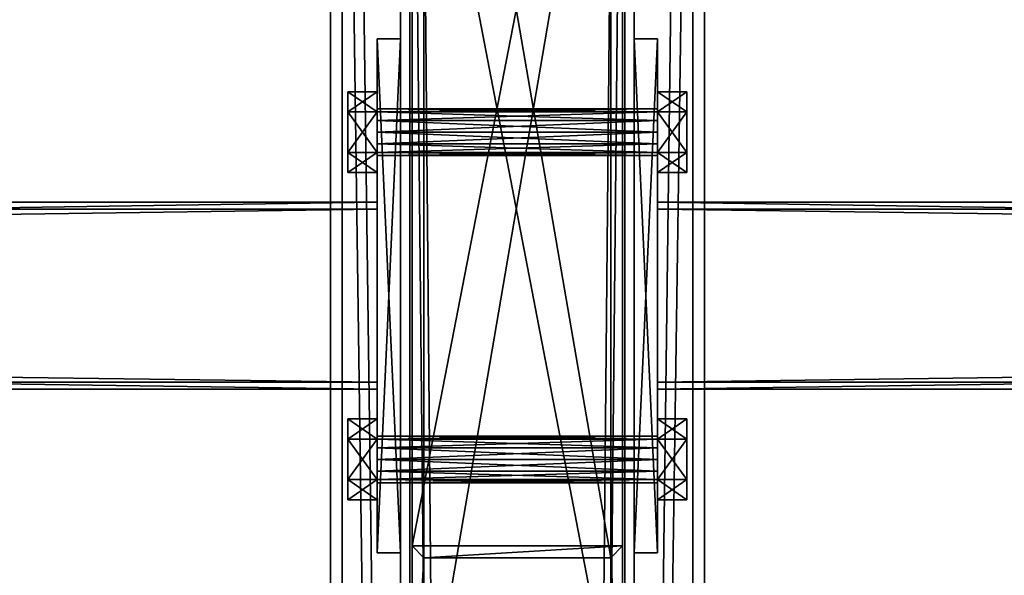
# Model space of a CAD drawing. Header units: millimetres. Extents: x -333 to 67333, y -930 to 39730.
# Tile 738 of 1056: x 10887 to 11308, y 18420 to 18658. Entities that reach past the tile are written whole.
import ezdxf

# ---------------------------------------------------------------- set-up
doc = ezdxf.new("R2010")
doc.units = ezdxf.units.MM
for name, color, linetype in [('3', 7, 'Continuous'), ('4', 7, 'Continuous'), ('5', 7, 'Continuous'), ('6', 7, 'Continuous'), ('95', 7, 'Continuous'), ('99', 7, 'Continuous')]:
    doc.layers.add(name, color=color, linetype=linetype)

msp = doc.modelspace()

# ---------------------------------------------------------------- meshes
at = {"layer": '3', "color": 91}
mesh = msp.add_polyface(dxfattribs=at)
corners = [(11040, 18577, 2983), (11040, 18503, 2983), (5560, 18503, 2983), (5560, 18577, 2983), (11040, 18503, 3057), (5560, 18503, 3057), (11040, 18577, 3057), (5560, 18577, 3057), (11040, 18580, 2980), (11040, 18580, 3060), (5560, 18580, 3060), (5560, 18580, 2980), (11040, 18500, 3060), (5560, 18500, 3060), (11040, 18500, 2980), (5560, 18500, 2980)]
mesh.append_faces([[corners[k] for k in face] for face in [(0, 2, 3, 3), (1, 5, 2, 2), (4, 7, 5, 5), (6, 3, 7, 7), (8, 10, 11, 11), (9, 13, 10, 10), (12, 15, 13, 13), (14, 11, 15, 15)]], dxfattribs={"vtx0": -1, "color": 91})
mesh.append_faces([[corners[k] for k in face] for face in [(9, 6, 12, 12), (6, 8, 0, 0), (0, 8, 1, 1), (12, 4, 14, 14), (4, 12, 6, 6), (14, 1, 8, 8), (11, 3, 15, 15), (3, 10, 7, 7), (7, 10, 5, 5), (15, 2, 13, 13), (2, 15, 3, 3), (13, 5, 10, 10)]], dxfattribs={"vtx0": -1, "vtx1": -1, "color": 91})
mesh.append_faces([[corners[k] for k in face] for face in [(6, 9, 8, 8), (14, 4, 1, 1), (3, 11, 10, 10), (13, 2, 5, 5)]], dxfattribs={"vtx0": -1, "vtx2": -1, "vtx3": -1, "color": 91})
mesh.append_faces([[corners[k] for k in face] for face in [(0, 1, 2, 2), (1, 4, 5, 5), (4, 6, 7, 7), (6, 0, 3, 3), (8, 9, 10, 10), (9, 12, 13, 13), (12, 14, 15, 15), (14, 8, 11, 11)]], dxfattribs={"vtx2": -1, "vtx3": -1, "color": 91})
mesh = msp.add_polyface(dxfattribs=at)
corners = [(16640, 18577, 2983), (16640, 18503, 2983), (11160, 18503, 2983), (11160, 18577, 2983), (16640, 18503, 3057), (11160, 18503, 3057), (16640, 18577, 3057), (11160, 18577, 3057), (16640, 18580, 2980), (16640, 18580, 3060), (11160, 18580, 3060), (11160, 18580, 2980), (16640, 18500, 3060), (11160, 18500, 3060), (16640, 18500, 2980), (11160, 18500, 2980)]
mesh.append_faces([[corners[k] for k in face] for face in [(0, 2, 3, 3), (1, 5, 2, 2), (4, 7, 5, 5), (6, 3, 7, 7), (8, 10, 11, 11), (9, 13, 10, 10), (12, 15, 13, 13), (14, 11, 15, 15)]], dxfattribs={"vtx0": -1, "color": 91})
mesh.append_faces([[corners[k] for k in face] for face in [(9, 6, 12, 12), (6, 8, 0, 0), (0, 8, 1, 1), (12, 4, 14, 14), (4, 12, 6, 6), (14, 1, 8, 8), (11, 3, 15, 15), (3, 10, 7, 7), (7, 10, 5, 5), (15, 2, 13, 13), (2, 15, 3, 3), (13, 5, 10, 10)]], dxfattribs={"vtx0": -1, "vtx1": -1, "color": 91})
mesh.append_faces([[corners[k] for k in face] for face in [(6, 9, 8, 8), (14, 4, 1, 1), (3, 11, 10, 10), (13, 2, 5, 5)]], dxfattribs={"vtx0": -1, "vtx2": -1, "vtx3": -1, "color": 91})
mesh.append_faces([[corners[k] for k in face] for face in [(0, 1, 2, 2), (1, 4, 5, 5), (4, 6, 7, 7), (6, 0, 3, 3), (8, 9, 10, 10), (9, 12, 13, 13), (12, 14, 15, 15), (14, 8, 11, 11)]], dxfattribs={"vtx2": -1, "vtx3": -1, "color": 91})
at = {"layer": '4', "color": 171}
mesh = msp.add_polyface(dxfattribs=at)
corners = [(11060, 18891.94, 5090.59), (11140, 18891.94, 5090.59), (11140, 18427.89, 3080), (11060, 18427.89, 3080), (11140, 18813.99, 5108.58), (11140, 18345.79, 3080), (11060, 18813.99, 5108.58), (11060, 18345.79, 3080), (11055, 18896.81, 5089.46), (11055, 18809.11, 5109.7), (11055, 18340.66, 3080), (11055, 18433.02, 3080), (11145, 18809.11, 5109.7), (11145, 18340.66, 3080), (11145, 18896.81, 5089.46), (11145, 18433.02, 3080)]
mesh.append_faces([[corners[k] for k in face] for face in [(0, 2, 3, 3), (1, 5, 2, 2), (4, 7, 5, 5), (6, 3, 7, 7), (8, 10, 11, 11), (9, 13, 10, 10), (12, 15, 13, 13), (14, 11, 15, 15)]], dxfattribs={"vtx0": -1, "color": 171})
mesh.append_faces([[corners[k] for k in face] for face in [(9, 6, 12, 12), (6, 8, 0, 0), (0, 8, 1, 1), (12, 4, 14, 14), (4, 12, 6, 6), (14, 1, 8, 8), (11, 3, 15, 15), (3, 10, 7, 7), (7, 10, 5, 5), (15, 2, 13, 13), (2, 15, 3, 3), (13, 5, 10, 10)]], dxfattribs={"vtx0": -1, "vtx1": -1, "color": 171})
mesh.append_faces([[corners[k] for k in face] for face in [(6, 9, 8, 8), (14, 4, 1, 1), (3, 11, 10, 10), (13, 2, 5, 5)]], dxfattribs={"vtx0": -1, "vtx2": -1, "vtx3": -1, "color": 171})
mesh.append_faces([[corners[k] for k in face] for face in [(0, 1, 2, 2), (1, 4, 5, 5), (4, 6, 7, 7), (6, 0, 3, 3), (8, 9, 10, 10), (9, 12, 13, 13), (12, 14, 15, 15), (14, 8, 11, 11)]], dxfattribs={"vtx2": -1, "vtx3": -1, "color": 171})
at = {"layer": '5', "color": 131}
mesh = msp.add_polyface(dxfattribs=at)
corners = [(11146, 9415, 2984), (11054, 9415, 2984), (11054, 19384.97, 2984), (11146, 19384.97, 2984), (11054, 9415, 3076), (11054, 19384.97, 3076), (11146, 9415, 3076), (11146, 19384.97, 3076), (11150, 9415, 2980), (11150, 9415, 3080), (11150, 19384.97, 3080), (11150, 19384.97, 2980), (11050, 9415, 3080), (11050, 19384.97, 3080), (11050, 9415, 2980), (11050, 19384.97, 2980)]
mesh.append_faces([[corners[k] for k in face] for face in [(0, 2, 3, 3), (1, 5, 2, 2), (4, 7, 5, 5), (6, 3, 7, 7), (8, 10, 11, 11), (9, 13, 10, 10), (12, 15, 13, 13), (14, 11, 15, 15)]], dxfattribs={"vtx0": -1, "color": 131})
mesh.append_faces([[corners[k] for k in face] for face in [(9, 6, 12, 12), (6, 8, 0, 0), (0, 8, 1, 1), (12, 4, 14, 14), (4, 12, 6, 6), (14, 1, 8, 8), (11, 3, 15, 15), (3, 10, 7, 7), (7, 10, 5, 5), (15, 2, 13, 13), (2, 15, 3, 3), (13, 5, 10, 10)]], dxfattribs={"vtx0": -1, "vtx1": -1, "color": 131})
mesh.append_faces([[corners[k] for k in face] for face in [(6, 9, 8, 8), (14, 4, 1, 1), (3, 11, 10, 10), (13, 2, 5, 5)]], dxfattribs={"vtx0": -1, "vtx2": -1, "vtx3": -1, "color": 131})
mesh.append_faces([[corners[k] for k in face] for face in [(0, 1, 2, 2), (1, 4, 5, 5), (4, 6, 7, 7), (6, 0, 3, 3), (8, 9, 10, 10), (9, 12, 13, 13), (12, 14, 15, 15), (14, 8, 11, 11)]], dxfattribs={"vtx2": -1, "vtx3": -1, "color": 131})
at = {"layer": '6', "color": 2}
mesh = msp.add_polyface(dxfattribs=at)
corners = [(11180, 19380.14, 7183.53), (11020, 19380.14, 7183.53), (11020, 7954.94, 4755.1), (11180, 7954.94, 4755.1), (11180, 19380.14, 7347.1), (11180, 7921.68, 4911.61), (11020, 19380.14, 7347.1), (11020, 7921.68, 4911.61), (11025, 7953.9, 4759.99), (11175, 7953.9, 4759.99), (11175, 7922.72, 4906.72), (11025, 7922.72, 4906.72), (11175, 19380.14, 7188.64), (11175, 19380.14, 7341.99), (11025, 19380.14, 7188.64), (11025, 19380.14, 7341.99)]
mesh.append_faces([[corners[k] for k in face] for face in [(0, 2, 3, 3), (4, 3, 5, 5), (6, 5, 7, 7), (1, 7, 2, 2), (12, 10, 9, 9), (14, 9, 8, 8), (15, 8, 11, 11), (13, 11, 10, 10)]], dxfattribs={"vtx0": -1, "color": 2})
mesh.append_faces([[corners[k] for k in face] for face in [(2, 8, 3, 3), (8, 7, 11, 11), (11, 7, 10, 10), (3, 9, 5, 5), (9, 3, 8, 8), (5, 10, 7, 7), (0, 12, 1, 1), (12, 4, 13, 13), (13, 4, 15, 15), (1, 14, 6, 6), (14, 1, 12, 12), (6, 15, 4, 4)]], dxfattribs={"vtx0": -1, "vtx1": -1, "color": 2})
mesh.append_faces([[corners[k] for k in face] for face in [(8, 2, 7, 7), (5, 9, 10, 10), (12, 0, 4, 4), (6, 14, 15, 15)]], dxfattribs={"vtx0": -1, "vtx2": -1, "vtx3": -1, "color": 2})
mesh.append_faces([[corners[k] for k in face] for face in [(0, 1, 2, 2), (4, 0, 3, 3), (6, 4, 5, 5), (1, 6, 7, 7), (12, 13, 10, 10), (14, 12, 9, 9), (15, 14, 8, 8), (13, 15, 11, 11)]], dxfattribs={"vtx2": -1, "vtx3": -1, "color": 2})
at = {"layer": '95', "color": 7}
mesh = msp.add_polyface(dxfattribs=at)
corners = [(11040, 18480, 3020), (11040, 18478.66, 3015), (11160, 18478.66, 3015), (11160, 18480, 3020), (11040, 18475, 3011.34), (11160, 18475, 3011.34), (11040, 18470, 3010), (11160, 18470, 3010), (11040, 18465, 3011.34), (11160, 18465, 3011.34), (11040, 18461.34, 3015), (11160, 18461.34, 3015), (11040, 18460, 3020), (11160, 18460, 3020), (11040, 18461.34, 3025), (11160, 18461.34, 3025), (11040, 18465, 3028.66), (11160, 18465, 3028.66), (11040, 18470, 3030), (11160, 18470, 3030), (11040, 18475, 3028.66), (11160, 18475, 3028.66), (11040, 18478.66, 3025), (11160, 18478.66, 3025), (11160, 18487.32, 3020), (11160, 18478.66, 3005), (11172.5, 18478.66, 3005), (11172.5, 18487.32, 3020), (11160, 18461.34, 3005), (11172.5, 18461.34, 3005), (11160, 18452.68, 3020), (11172.5, 18452.68, 3020), (11160, 18461.34, 3035), (11172.5, 18461.34, 3035), (11160, 18478.66, 3035), (11172.5, 18478.66, 3035), (11027.5, 18487.32, 3020), (11027.5, 18478.66, 3005), (11040, 18478.66, 3005), (11040, 18487.32, 3020), (11027.5, 18461.34, 3005), (11040, 18461.34, 3005), (11027.5, 18452.68, 3020), (11040, 18452.68, 3020), (11027.5, 18461.34, 3035), (11040, 18461.34, 3035), (11027.5, 18478.66, 3035), (11040, 18478.66, 3035), (11040, 18620, 3020), (11040, 18618.66, 3015), (11160, 18618.66, 3015), (11160, 18620, 3020), (11040, 18615, 3011.34), (11160, 18615, 3011.34), (11040, 18610, 3010), (11160, 18610, 3010), (11040, 18605, 3011.34), (11160, 18605, 3011.34), (11040, 18601.34, 3015), (11160, 18601.34, 3015), (11040, 18600, 3020), (11160, 18600, 3020), (11040, 18601.34, 3025), (11160, 18601.34, 3025), (11040, 18605, 3028.66), (11160, 18605, 3028.66), (11040, 18610, 3030), (11160, 18610, 3030), (11040, 18615, 3028.66), (11160, 18615, 3028.66), (11040, 18618.66, 3025), (11160, 18618.66, 3025), (11160, 18627.32, 3020), (11160, 18618.66, 3005), (11172.5, 18618.66, 3005), (11172.5, 18627.32, 3020), (11160, 18601.34, 3005), (11172.5, 18601.34, 3005), (11160, 18592.68, 3020), (11172.5, 18592.68, 3020), (11160, 18601.34, 3035), (11172.5, 18601.34, 3035), (11160, 18618.66, 3035), (11172.5, 18618.66, 3035), (11027.5, 18627.32, 3020), (11027.5, 18618.66, 3005), (11040, 18618.66, 3005), (11040, 18627.32, 3020), (11027.5, 18601.34, 3005), (11040, 18601.34, 3005), (11027.5, 18592.68, 3020), (11040, 18592.68, 3020), (11027.5, 18601.34, 3035), (11040, 18601.34, 3035), (11027.5, 18618.66, 3035), (11040, 18618.66, 3035)]
mesh.append_faces([[corners[k] for k in face] for face in [(0, 2, 3, 3), (1, 5, 2, 2), (4, 7, 5, 5), (6, 9, 7, 7), (8, 11, 9, 9), (10, 13, 11, 11), (12, 15, 13, 13), (14, 17, 15, 15), (16, 19, 17, 17), (18, 21, 19, 19), (20, 23, 21, 21), (22, 3, 23, 23), (4, 8, 6, 6), (16, 20, 18, 18), (21, 17, 19, 19), (11, 7, 9, 9), (24, 26, 27, 27), (25, 29, 26, 26), (28, 31, 29, 29), (30, 33, 31, 31), (32, 35, 33, 33), (34, 27, 35, 35), (25, 30, 28, 28), (32, 24, 34, 34), (27, 33, 35, 35), (31, 26, 29, 29), (36, 38, 39, 39), (37, 41, 38, 38), (40, 43, 41, 41), (42, 45, 43, 43), (44, 47, 45, 45), (46, 39, 47, 47), (37, 42, 40, 40), (44, 36, 46, 46), (39, 45, 47, 47), (43, 38, 41, 41), (48, 50, 51, 51), (49, 53, 50, 50), (52, 55, 53, 53), (54, 57, 55, 55), (56, 59, 57, 57), (58, 61, 59, 59), (60, 63, 61, 61), (62, 65, 63, 63), (64, 67, 65, 65), (66, 69, 67, 67), (68, 71, 69, 69), (70, 51, 71, 71), (52, 56, 54, 54), (64, 68, 66, 66), (71, 67, 69, 69), (59, 55, 57, 57), (72, 74, 75, 75), (73, 77, 74, 74), (76, 79, 77, 77), (78, 81, 79, 79), (80, 83, 81, 81), (82, 75, 83, 83), (73, 78, 76, 76), (80, 72, 82, 82), (75, 81, 83, 83), (79, 74, 77, 77), (84, 86, 87, 87), (85, 89, 86, 86), (88, 91, 89, 89), (90, 93, 91, 91), (92, 95, 93, 93), (94, 87, 95, 95), (85, 90, 88, 88), (92, 84, 94, 94), (87, 93, 95, 95), (91, 86, 89, 89)]], dxfattribs={"vtx0": -1, "color": 7})
mesh.append_faces([[corners[k] for k in face] for face in [(8, 4, 10, 10), (10, 1, 12, 12), (12, 0, 14, 14), (14, 22, 16, 16), (17, 23, 15, 15), (15, 2, 13, 13), (13, 5, 11, 11), (30, 24, 32, 32), (33, 26, 31, 31), (42, 36, 44, 44), (45, 38, 43, 43), (56, 52, 58, 58), (58, 49, 60, 60), (60, 48, 62, 62), (62, 70, 64, 64), (67, 71, 65, 65), (65, 51, 63, 63), (63, 50, 61, 61), (61, 53, 59, 59), (78, 72, 80, 80), (81, 74, 79, 79), (90, 84, 92, 92), (93, 86, 91, 91)]], dxfattribs={"vtx0": -1, "vtx1": -1, "color": 7})
mesh.append_faces([[corners[k] for k in face] for face in [(10, 4, 1, 1), (12, 1, 0, 0), (14, 0, 22, 22), (16, 22, 20, 20), (17, 21, 23, 23), (15, 23, 3, 3), (15, 3, 2, 2), (13, 2, 5, 5), (11, 5, 7, 7), (30, 25, 24, 24), (33, 27, 26, 26), (42, 37, 36, 36), (45, 39, 38, 38), (58, 52, 49, 49), (60, 49, 48, 48), (62, 48, 70, 70), (64, 70, 68, 68), (65, 71, 51, 51), (63, 51, 50, 50), (61, 50, 53, 53), (59, 53, 55, 55), (78, 73, 72, 72), (81, 75, 74, 74), (90, 85, 84, 84), (93, 87, 86, 86)]], dxfattribs={"vtx0": -1, "vtx2": -1, "vtx3": -1, "color": 7})
mesh.append_faces([[corners[k] for k in face] for face in [(0, 1, 2, 2), (1, 4, 5, 5), (4, 6, 7, 7), (6, 8, 9, 9), (8, 10, 11, 11), (10, 12, 13, 13), (12, 14, 15, 15), (14, 16, 17, 17), (16, 18, 19, 19), (18, 20, 21, 21), (20, 22, 23, 23), (22, 0, 3, 3), (24, 25, 26, 26), (25, 28, 29, 29), (28, 30, 31, 31), (30, 32, 33, 33), (32, 34, 35, 35), (34, 24, 27, 27), (36, 37, 38, 38), (37, 40, 41, 41), (40, 42, 43, 43), (42, 44, 45, 45), (44, 46, 47, 47), (46, 36, 39, 39), (48, 49, 50, 50), (49, 52, 53, 53), (52, 54, 55, 55), (54, 56, 57, 57), (56, 58, 59, 59), (58, 60, 61, 61), (60, 62, 63, 63), (62, 64, 65, 65), (64, 66, 67, 67), (66, 68, 69, 69), (68, 70, 71, 71), (70, 48, 51, 51), (72, 73, 74, 74), (73, 76, 77, 77), (76, 78, 79, 79), (78, 80, 81, 81), (80, 82, 83, 83), (82, 72, 75, 75), (84, 85, 86, 86), (85, 88, 89, 89), (88, 90, 91, 91), (90, 92, 93, 93), (92, 94, 95, 95), (94, 84, 87, 87)]], dxfattribs={"vtx2": -1, "vtx3": -1, "color": 7})
at = {"layer": '99', "color": 7}
mesh = msp.add_polyface(dxfattribs=at)
corners = [(11050, 18430, 3060), (11050, 18650, 3060), (11050, 18650, 2980), (11050, 18430, 2980), (11040, 18650, 3060), (11040, 18650, 2980), (11040, 18430, 3060), (11040, 18430, 2980)]
mesh.append_faces([[corners[k] for k in face] for face in [(0, 2, 3, 3), (1, 5, 2, 2), (4, 7, 5, 5), (6, 3, 7, 7), (1, 6, 4, 4), (3, 5, 7, 7)]], dxfattribs={"vtx0": -1, "color": 7})
mesh.append_faces([[corners[k] for k in face] for face in [(0, 1, 2, 2), (1, 4, 5, 5), (4, 6, 7, 7), (6, 0, 3, 3), (1, 0, 6, 6), (3, 2, 5, 5)]], dxfattribs={"vtx2": -1, "vtx3": -1, "color": 7})
mesh = msp.add_polyface(dxfattribs=at)
corners = [(11150, 18650, 3060), (11150, 18430, 3060), (11150, 18430, 2980), (11150, 18650, 2980), (11160, 18430, 3060), (11160, 18430, 2980), (11160, 18650, 3060), (11160, 18650, 2980)]
mesh.append_faces([[corners[k] for k in face] for face in [(0, 2, 3, 3), (1, 5, 2, 2), (4, 7, 5, 5), (6, 3, 7, 7), (1, 6, 4, 4), (3, 5, 7, 7)]], dxfattribs={"vtx0": -1, "color": 7})
mesh.append_faces([[corners[k] for k in face] for face in [(0, 1, 2, 2), (1, 4, 5, 5), (4, 6, 7, 7), (6, 0, 3, 3), (1, 0, 6, 6), (3, 2, 5, 5)]], dxfattribs={"vtx2": -1, "vtx3": -1, "color": 7})

doc.saveas('drawing.dxf')
